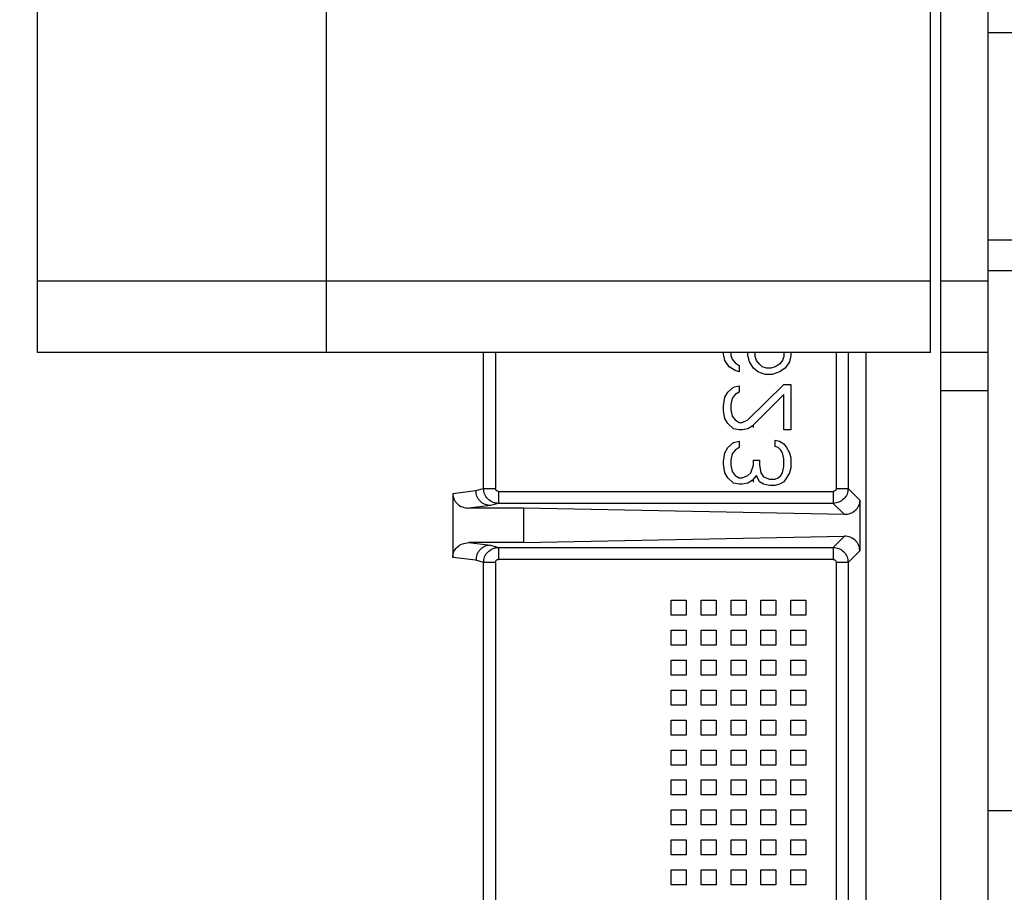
# Model space of a CAD drawing. Header units: inches. Extents: x 170 to 312, y 215 to 248.
# Tile 269 of 557: x 231.649 to 231.811, y 224.433 to 224.576. Entities that reach past the tile are written whole.
import ezdxf

# ---------------------------------------------------------------- set-up
doc = ezdxf.new("R2010")
doc.units = ezdxf.units.IN
doc.header["$LTSCALE"] = 0.25
doc.header["$MEASUREMENT"] = 0
doc.layers.add('ANNOTATIONS', color=1, linetype='Continuous')
doc.layers.add('STANDARD MOTOR RH', color=7, linetype='Continuous')
doc.styles.add('ARIAL', font='arial.ttf', dxfattribs={"height": 0.09375})
doc.dimstyles.new('STANDARD$0', dxfattribs={"dimtxt": 0.09375, "dimasz": 0.09375, "dimexe": 0.03125, "dimexo": 0.046875, "dimgap": 0.09, "dimtad": 0, "dimtih": 1, "dimtoh": 1, "dimdec": 4, "dimzin": 0, "dimdsep": 46, "dimtxsty": 'ARIAL', "dimcen": 0.09, "dimadec": 0, "dimazin": 0, "dimtfac": 1, "dimtdec": 4, "dimtofl": 0, "dimtmove": 0, "dimatfit": 1, "dimfxl": 1, "dimtolj": 1, "dimtzin": 0, "dimarcsym": 0})

# ---------------------------------------------------------------- blocks, each defined once
blk = doc.blocks.new('*D121')
at = {"layer": 'ANNOTATIONS', "color": 0, "lineweight": -2, "transparency": 16777216}
for p, q in [((230.84493, 223.58699), (230.84493, 225.15415)), ((231.93855, 224.58001), (231.93855, 225.15415)), ((230.93868, 225.1229), (231.10663, 225.1229)), ((231.8448, 225.1229), (231.67685, 225.1229))]:
    blk.add_line(p, q, dxfattribs=at)
at = {"layer": 'ANNOTATIONS', "color": 0, "transparency": 16777216}
for points in [[(230.93868, 225.13852), (230.93868, 225.10727), (230.84493, 225.1229)], [(231.8448, 225.13852), (231.8448, 225.10727), (231.93855, 225.1229)]]:
    blk.add_solid(points, dxfattribs=at)
at = {"layer": 'defpoints', "color": 0, "transparency": 16777216}
for p in [(230.84493, 225.1229), (231.93855, 224.53313), (230.84493, 223.54011)]:
    blk.add_point(p, dxfattribs=at)
at = {"layer": 'ANNOTATIONS', "color": 0, "transparency": 16777216, "insert": (231.39174, 225.1229), "char_height": 0.09375, "attachment_point": 5, "style": 'ARIAL'}
blk.add_mtext('\\A1;17 3/8"', dxfattribs=at)
blk = doc.blocks.new('*D135')
at = {"layer": 'ANNOTATIONS', "color": 0, "lineweight": -2, "transparency": 16777216}
for p, q in [((230.84494, 223.58699), (230.84494, 225.58786)), ((232.06831, 225.01326), (232.06831, 225.58786)), ((230.93869, 225.55661), (231.27553, 225.55661)), ((231.97456, 225.55661), (231.63772, 225.55661))]:
    blk.add_line(p, q, dxfattribs=at)
at = {"layer": 'ANNOTATIONS', "color": 0, "transparency": 16777216}
for points in [[(230.93869, 225.57224), (230.93869, 225.54099), (230.84494, 225.55661)], [(231.97456, 225.57224), (231.97456, 225.54099), (232.06831, 225.55661)]]:
    blk.add_solid(points, dxfattribs=at)
at = {"layer": 'defpoints', "color": 0, "transparency": 16777216}
for p in [(232.06831, 225.55661), (232.06831, 224.96638), (230.84494, 223.54011)]:
    blk.add_point(p, dxfattribs=at)
at = {"layer": 'ANNOTATIONS', "color": 0, "transparency": 16777216, "insert": (231.45662, 225.55661), "char_height": 0.09375, "attachment_point": 5, "style": 'ARIAL'}
blk.add_mtext('\\A1;20"', dxfattribs=at)

msp = doc.modelspace()

# ---------------------------------------------------------------- linework, layer by layer
at = {"layer": 'STANDARD MOTOR RH'}
for p, q in [((231.6518, 224.52167), (231.6518, 224.7198)), ((231.6993, 224.52167), (231.6993, 224.7198)), ((231.79855, 224.52167), (231.79855, 224.7198)), ((231.80802, 224.34345), (231.80802, 224.7198)), ((231.80021, 224.19058), (231.80021, 224.60317)), ((231.82185, 224.57417), (231.80802, 224.57417)), ((231.8348, 224.54008), (231.80802, 224.54008)), ((231.80802, 224.53511), (231.8348, 224.53511)), ((231.79855, 224.53339), (231.6518, 224.53339)), ((231.80802, 224.53339), (231.80021, 224.53339)), ((231.79855, 224.52167), (231.6518, 224.52167)), ((231.72508, 224.49932), (231.72508, 224.52167)), ((231.72705, 224.52167), (231.72705, 224.49932)), ((231.76453, 224.52138), (231.76453, 224.52167)), ((231.76476, 224.52034), (231.76453, 224.52138)), ((231.7657, 224.52167), (231.7657, 224.52117)), ((231.7657, 224.52117), (231.76594, 224.52055)), ((231.76594, 224.52055), (231.76641, 224.51993)), ((231.76853, 224.52117), (231.76853, 224.52167)), ((231.76877, 224.52014), (231.76853, 224.52117)), ((231.76971, 224.52097), (231.76971, 224.52167)), ((231.76994, 224.52034), (231.76971, 224.52097)), ((231.77442, 224.52097), (231.77419, 224.52034)), ((231.77442, 224.52167), (231.77442, 224.52097)), ((231.7756, 224.52117), (231.77536, 224.52014)), ((231.7756, 224.52167), (231.7756, 224.52117)), ((231.78304, 224.52167), (231.78304, 224.49932)), ((231.785, 224.52167), (231.785, 224.49932)), ((231.7879, 224.52167), (231.7879, 224.40774)), ((231.80802, 224.52167), (231.80021, 224.52167)), ((231.76547, 224.5193), (231.76476, 224.52034)), ((231.76641, 224.51868), (231.76547, 224.5193)), ((231.76641, 224.51993), (231.76712, 224.51951)), ((231.76712, 224.51951), (231.76712, 224.51847)), ((231.76947, 224.5191), (231.76877, 224.52014)), ((231.77018, 224.51847), (231.76947, 224.5191)), ((231.77042, 224.51972), (231.76994, 224.52034)), ((231.77089, 224.5193), (231.77042, 224.51972)), ((231.77159, 224.5191), (231.77089, 224.5193)), ((231.7723, 224.5191), (231.77159, 224.5191)), ((231.77301, 224.5193), (231.7723, 224.5191)), ((231.77371, 224.51972), (231.77301, 224.5193)), ((231.77419, 224.52034), (231.77371, 224.51972)), ((231.77466, 224.5191), (231.77371, 224.51847)), ((231.77536, 224.52014), (231.77466, 224.5191)), ((231.76712, 224.51847), (231.76641, 224.51868)), ((231.77136, 224.51806), (231.77018, 224.51847)), ((231.77254, 224.51806), (231.77136, 224.51806)), ((231.77371, 224.51847), (231.77254, 224.51806)), ((231.76523, 224.51515), (231.76618, 224.51598)), ((231.76618, 224.51598), (231.76712, 224.51619)), ((231.76712, 224.51619), (231.76712, 224.51515)), ((231.76853, 224.51059), (231.77442, 224.5164)), ((231.77442, 224.5164), (231.7756, 224.5164)), ((231.7756, 224.5164), (231.7756, 224.50892)), ((231.76453, 224.51287), (231.76476, 224.51432)), ((231.76476, 224.51432), (231.76523, 224.51515)), ((231.76594, 224.51411), (231.7657, 224.51308)), ((231.76641, 224.51474), (231.76594, 224.51411)), ((231.76712, 224.51515), (231.76641, 224.51474)), ((231.77442, 224.51474), (231.76924, 224.50955)), ((231.77442, 224.50892), (231.77442, 224.51474)), ((231.80021, 224.51542), (231.80802, 224.51542)), ((231.76453, 224.51204), (231.76453, 224.51287)), ((231.7657, 224.51308), (231.7657, 224.51225)), ((231.76476, 224.51079), (231.76453, 224.51204)), ((231.76523, 224.50996), (231.76476, 224.51079)), ((231.7657, 224.51225), (231.76594, 224.51121)), ((231.76594, 224.51121), (231.76641, 224.51059)), ((231.76618, 224.50913), (231.76523, 224.50996)), ((231.76712, 224.50892), (231.76618, 224.50913)), ((231.76641, 224.51059), (231.76712, 224.51017)), ((231.76712, 224.51017), (231.76759, 224.51017)), ((231.76759, 224.51017), (231.76853, 224.51059)), ((231.76853, 224.50913), (231.76759, 224.50892)), ((231.76924, 224.50955), (231.76853, 224.50913)), ((231.76945, 224.5093), (231.76945, 224.50976)), ((231.76759, 224.50892), (231.76712, 224.50892)), ((231.7756, 224.50892), (231.77442, 224.50892)), ((231.76476, 224.50519), (231.76523, 224.50602)), ((231.76523, 224.50602), (231.76618, 224.50685)), ((231.76618, 224.50685), (231.76712, 224.50706)), ((231.76712, 224.50602), (231.76641, 224.5056)), ((231.76712, 224.50706), (231.76712, 224.50602)), ((231.77301, 224.50726), (231.77371, 224.50706)), ((231.77301, 224.50623), (231.77301, 224.50726)), ((231.77348, 224.50602), (231.77301, 224.50623)), ((231.77395, 224.5056), (231.77348, 224.50602)), ((231.77371, 224.50706), (231.77442, 224.50664)), ((231.77442, 224.50664), (231.77489, 224.50602)), ((231.77489, 224.50602), (231.77536, 224.50519)), ((231.76453, 224.50373), (231.76476, 224.50519)), ((231.76594, 224.50498), (231.7657, 224.50394)), ((231.76641, 224.5056), (231.76594, 224.50498)), ((231.77419, 224.50519), (231.77395, 224.5056)), ((231.77442, 224.50415), (231.77419, 224.50519)), ((231.77536, 224.50519), (231.7756, 224.50436)), ((231.7756, 224.50436), (231.7756, 224.5027)), ((231.76453, 224.50332), (231.76453, 224.50373)), ((231.76476, 224.50187), (231.76453, 224.50332)), ((231.7657, 224.50394), (231.7657, 224.50311)), ((231.7657, 224.50311), (231.76594, 224.50207)), ((231.769, 224.50187), (231.76947, 224.50311)), ((231.76947, 224.50394), (231.77042, 224.50394)), ((231.76947, 224.50311), (231.76947, 224.50394)), ((231.77042, 224.50394), (231.77042, 224.50311)), ((231.77042, 224.50311), (231.77065, 224.50187)), ((231.77419, 224.50187), (231.77442, 224.5029)), ((231.77442, 224.5029), (231.77442, 224.50415)), ((231.7756, 224.5027), (231.77536, 224.50187)), ((231.76523, 224.50103), (231.76476, 224.50187)), ((231.76618, 224.5002), (231.76523, 224.50103)), ((231.76594, 224.50207), (231.76641, 224.50145)), ((231.76641, 224.50145), (231.76712, 224.50103)), ((231.76712, 224.50103), (231.76759, 224.50103)), ((231.76759, 224.50103), (231.76853, 224.50145)), ((231.76853, 224.50145), (231.769, 224.50187)), ((231.76994, 224.50145), (231.76924, 224.50062)), ((231.77042, 224.50041), (231.76994, 224.50145)), ((231.77065, 224.50187), (231.77112, 224.50124)), ((231.77112, 224.50124), (231.77207, 224.50083)), ((231.77301, 224.50083), (231.77348, 224.50103)), ((231.77348, 224.50103), (231.77395, 224.50145)), ((231.77395, 224.50145), (231.77419, 224.50187)), ((231.77489, 224.50103), (231.77442, 224.50041)), ((231.77536, 224.50187), (231.77489, 224.50103)), ((231.76712, 224.5), (231.76618, 224.5002)), ((231.76759, 224.5), (231.76712, 224.5)), ((231.76853, 224.5002), (231.76759, 224.5)), ((231.76924, 224.50062), (231.76853, 224.5002)), ((231.76945, 224.50037), (231.76945, 224.50087)), ((231.77112, 224.5), (231.77042, 224.50041)), ((231.77207, 224.49979), (231.77112, 224.5)), ((231.77207, 224.50083), (231.77301, 224.50083)), ((231.77301, 224.49979), (231.77207, 224.49979)), ((231.77371, 224.5), (231.77301, 224.49979)), ((231.77442, 224.50041), (231.77371, 224.5)), ((231.72003, 224.4985), (231.72383, 224.49895)), ((231.72003, 224.4985), (231.72003, 224.48798)), ((231.72383, 224.49895), (231.72508, 224.49932)), ((231.72508, 224.49932), (231.72705, 224.49932)), ((231.72754, 224.49883), (231.72754, 224.49686)), ((231.72754, 224.49883), (231.78255, 224.49883)), ((231.78304, 224.49932), (231.785, 224.49932)), ((231.785, 224.49932), (231.78691, 224.49741)), ((231.72624, 224.49649), (231.72265, 224.49607)), ((231.72754, 224.49686), (231.72624, 224.49649)), ((231.78255, 224.49686), (231.72754, 224.49686)), ((231.78255, 224.49686), (231.7844, 224.49501)), ((231.78691, 224.49741), (231.78691, 224.48906)), ((231.73166, 224.49607), (231.72265, 224.49607)), ((231.73166, 224.49607), (231.73166, 224.49041)), ((231.7844, 224.49501), (231.73166, 224.49607)), ((231.73166, 224.49041), (231.7844, 224.49147)), ((231.7844, 224.49147), (231.78255, 224.48961)), ((231.73166, 224.49041), (231.72265, 224.49041)), ((231.72265, 224.49041), (231.72624, 224.48998)), ((231.72624, 224.48998), (231.72754, 224.48961)), ((231.72754, 224.48961), (231.78255, 224.48961)), ((231.72754, 224.48961), (231.72754, 224.48765)), ((231.78691, 224.48906), (231.785, 224.48715)), ((231.72383, 224.48752), (231.72003, 224.48798)), ((231.72508, 224.48715), (231.72383, 224.48752)), ((231.72508, 224.40956), (231.72508, 224.48715)), ((231.72705, 224.48715), (231.72508, 224.48715)), ((231.72705, 224.48715), (231.72706, 224.41008)), ((231.78255, 224.48765), (231.72754, 224.48765)), ((231.785, 224.48715), (231.78304, 224.48715)), ((231.78304, 224.48715), (231.78304, 224.41759)), ((231.785, 224.48715), (231.785, 224.41759)), ((231.75591, 224.48093), (231.75837, 224.48093)), ((231.75591, 224.47847), (231.75591, 224.48093)), ((231.75837, 224.48093), (231.75837, 224.47847)), ((231.76084, 224.48093), (231.7633, 224.48093)), ((231.76084, 224.47847), (231.76084, 224.48093)), ((231.7633, 224.48093), (231.7633, 224.47847)), ((231.76576, 224.48093), (231.76822, 224.48093)), ((231.76576, 224.47847), (231.76576, 224.48093)), ((231.76822, 224.48093), (231.76822, 224.47847)), ((231.77068, 224.48093), (231.77314, 224.48093)), ((231.77068, 224.47847), (231.77068, 224.48093)), ((231.77314, 224.48093), (231.77314, 224.47847)), ((231.7756, 224.47847), (231.7756, 224.48093)), ((231.7756, 224.48093), (231.77806, 224.48093)), ((231.77806, 224.48093), (231.77806, 224.47847)), ((231.75837, 224.47847), (231.75591, 224.47847)), ((231.7633, 224.47847), (231.76084, 224.47847)), ((231.76822, 224.47847), (231.76576, 224.47847)), ((231.77314, 224.47847), (231.77068, 224.47847)), ((231.77806, 224.47847), (231.7756, 224.47847)), ((231.75591, 224.47601), (231.75837, 224.47601)), ((231.75591, 224.47355), (231.75591, 224.47601)), ((231.75837, 224.47601), (231.75837, 224.47355)), ((231.76084, 224.47601), (231.7633, 224.47601)), ((231.76084, 224.47355), (231.76084, 224.47601)), ((231.7633, 224.47601), (231.7633, 224.47355)), ((231.76576, 224.47601), (231.76822, 224.47601)), ((231.76576, 224.47355), (231.76576, 224.47601)), ((231.76822, 224.47601), (231.76822, 224.47355)), ((231.77068, 224.47601), (231.77314, 224.47601)), ((231.77068, 224.47355), (231.77068, 224.47601)), ((231.77314, 224.47601), (231.77314, 224.47355)), ((231.7756, 224.47355), (231.7756, 224.47601)), ((231.7756, 224.47601), (231.77806, 224.47601)), ((231.77806, 224.47601), (231.77806, 224.47355)), ((231.75837, 224.47355), (231.75591, 224.47355)), ((231.7633, 224.47355), (231.76084, 224.47355)), ((231.76822, 224.47355), (231.76576, 224.47355)), ((231.77314, 224.47355), (231.77068, 224.47355)), ((231.77806, 224.47355), (231.7756, 224.47355)), ((231.75591, 224.47109), (231.75837, 224.47109)), ((231.75591, 224.46863), (231.75591, 224.47109)), ((231.75837, 224.47109), (231.75837, 224.46863)), ((231.76084, 224.46863), (231.76084, 224.47109)), ((231.76084, 224.47109), (231.7633, 224.47109)), ((231.7633, 224.47109), (231.7633, 224.46863)), ((231.76576, 224.47109), (231.76822, 224.47109)), ((231.76576, 224.46863), (231.76576, 224.47109)), ((231.76822, 224.47109), (231.76822, 224.46863)), ((231.77068, 224.46863), (231.77068, 224.47109)), ((231.77068, 224.47109), (231.77314, 224.47109)), ((231.77314, 224.47109), (231.77314, 224.46863)), ((231.7756, 224.47109), (231.77806, 224.47109)), ((231.7756, 224.46863), (231.7756, 224.47109)), ((231.77806, 224.47109), (231.77806, 224.46863)), ((231.75837, 224.46863), (231.75591, 224.46863)), ((231.7633, 224.46863), (231.76084, 224.46863)), ((231.76822, 224.46863), (231.76576, 224.46863)), ((231.77314, 224.46863), (231.77068, 224.46863)), ((231.77806, 224.46863), (231.7756, 224.46863)), ((231.75591, 224.46617), (231.75837, 224.46617)), ((231.75591, 224.46371), (231.75591, 224.46617)), ((231.75837, 224.46617), (231.75837, 224.46371)), ((231.76084, 224.46617), (231.7633, 224.46617)), ((231.76084, 224.46371), (231.76084, 224.46617)), ((231.7633, 224.46617), (231.7633, 224.46371)), ((231.76576, 224.46617), (231.76822, 224.46617)), ((231.76576, 224.46371), (231.76576, 224.46617)), ((231.76822, 224.46617), (231.76822, 224.46371)), ((231.77068, 224.46617), (231.77314, 224.46617)), ((231.77068, 224.46371), (231.77068, 224.46617)), ((231.77314, 224.46617), (231.77314, 224.46371)), ((231.7756, 224.46617), (231.77806, 224.46617)), ((231.7756, 224.46371), (231.7756, 224.46617)), ((231.77806, 224.46617), (231.77806, 224.46371)), ((231.75837, 224.46371), (231.75591, 224.46371)), ((231.7633, 224.46371), (231.76084, 224.46371)), ((231.76822, 224.46371), (231.76576, 224.46371)), ((231.77314, 224.46371), (231.77068, 224.46371)), ((231.77806, 224.46371), (231.7756, 224.46371)), ((231.75591, 224.45879), (231.75591, 224.46125)), ((231.75591, 224.46125), (231.75837, 224.46125)), ((231.75837, 224.46125), (231.75837, 224.45879)), ((231.76084, 224.46125), (231.7633, 224.46125)), ((231.76084, 224.45879), (231.76084, 224.46125)), ((231.7633, 224.46125), (231.7633, 224.45879)), ((231.76576, 224.46125), (231.76822, 224.46125)), ((231.76576, 224.45879), (231.76576, 224.46125)), ((231.76822, 224.46125), (231.76822, 224.45879)), ((231.77068, 224.46125), (231.77314, 224.46125)), ((231.77068, 224.45879), (231.77068, 224.46125)), ((231.77314, 224.46125), (231.77314, 224.45879)), ((231.7756, 224.45879), (231.7756, 224.46125)), ((231.7756, 224.46125), (231.77806, 224.46125)), ((231.77806, 224.46125), (231.77806, 224.45879)), ((231.75837, 224.45879), (231.75591, 224.45879)), ((231.7633, 224.45879), (231.76084, 224.45879)), ((231.76822, 224.45879), (231.76576, 224.45879)), ((231.77314, 224.45879), (231.77068, 224.45879)), ((231.77806, 224.45879), (231.7756, 224.45879)), ((231.75591, 224.45633), (231.75837, 224.45633)), ((231.75591, 224.45387), (231.75591, 224.45633)), ((231.75837, 224.45633), (231.75837, 224.45387)), ((231.76084, 224.45633), (231.7633, 224.45633)), ((231.76084, 224.45387), (231.76084, 224.45633)), ((231.7633, 224.45633), (231.7633, 224.45387)), ((231.76576, 224.45633), (231.76822, 224.45633)), ((231.76576, 224.45387), (231.76576, 224.45633)), ((231.76822, 224.45633), (231.76822, 224.45387)), ((231.77068, 224.45633), (231.77314, 224.45633)), ((231.77068, 224.45387), (231.77068, 224.45633)), ((231.77314, 224.45633), (231.77314, 224.45387)), ((231.7756, 224.45633), (231.77806, 224.45633)), ((231.7756, 224.45387), (231.7756, 224.45633)), ((231.77806, 224.45633), (231.77806, 224.45387)), ((231.75837, 224.45387), (231.75591, 224.45387)), ((231.7633, 224.45387), (231.76084, 224.45387)), ((231.76822, 224.45387), (231.76576, 224.45387)), ((231.77314, 224.45387), (231.77068, 224.45387)), ((231.77806, 224.45387), (231.7756, 224.45387)), ((231.75591, 224.45141), (231.75837, 224.45141)), ((231.75591, 224.44895), (231.75591, 224.45141)), ((231.75837, 224.45141), (231.75837, 224.44895)), ((231.76084, 224.45141), (231.7633, 224.45141)), ((231.76084, 224.44895), (231.76084, 224.45141)), ((231.7633, 224.45141), (231.7633, 224.44895)), ((231.76576, 224.44895), (231.76576, 224.45141)), ((231.76576, 224.45141), (231.76822, 224.45141)), ((231.76822, 224.45141), (231.76822, 224.44895)), ((231.77068, 224.44895), (231.77068, 224.45141)), ((231.77068, 224.45141), (231.77314, 224.45141)), ((231.77314, 224.45141), (231.77314, 224.44895)), ((231.7756, 224.44895), (231.7756, 224.45141)), ((231.7756, 224.45141), (231.77806, 224.45141)), ((231.77806, 224.45141), (231.77806, 224.44895)), ((231.75837, 224.44895), (231.75591, 224.44895)), ((231.7633, 224.44895), (231.76084, 224.44895)), ((231.76822, 224.44895), (231.76576, 224.44895)), ((231.77314, 224.44895), (231.77068, 224.44895)), ((231.77806, 224.44895), (231.7756, 224.44895)), ((231.75591, 224.44649), (231.75837, 224.44649)), ((231.75591, 224.44403), (231.75591, 224.44649)), ((231.75837, 224.44649), (231.75837, 224.44403)), ((231.76084, 224.44649), (231.7633, 224.44649)), ((231.76084, 224.44403), (231.76084, 224.44649)), ((231.7633, 224.44649), (231.7633, 224.44403)), ((231.76576, 224.44403), (231.76576, 224.44649)), ((231.76576, 224.44649), (231.76822, 224.44649)), ((231.76822, 224.44649), (231.76822, 224.44403)), ((231.77068, 224.44403), (231.77068, 224.44649)), ((231.77068, 224.44649), (231.77314, 224.44649)), ((231.77314, 224.44649), (231.77314, 224.44403)), ((231.7756, 224.44649), (231.77806, 224.44649)), ((231.7756, 224.44403), (231.7756, 224.44649)), ((231.77806, 224.44649), (231.77806, 224.44403)), ((231.8348, 224.44636), (231.80802, 224.44636)), ((231.75837, 224.44403), (231.75591, 224.44403)), ((231.7633, 224.44403), (231.76084, 224.44403)), ((231.76822, 224.44403), (231.76576, 224.44403)), ((231.77314, 224.44403), (231.77068, 224.44403)), ((231.77806, 224.44403), (231.7756, 224.44403)), ((231.75591, 224.44156), (231.75837, 224.44156)), ((231.75591, 224.4391), (231.75591, 224.44156)), ((231.75837, 224.44156), (231.75837, 224.4391)), ((231.76084, 224.4391), (231.76084, 224.44156)), ((231.76084, 224.44156), (231.7633, 224.44156)), ((231.7633, 224.44156), (231.7633, 224.4391)), ((231.76576, 224.4391), (231.76576, 224.44156)), ((231.76576, 224.44156), (231.76822, 224.44156)), ((231.76822, 224.44156), (231.76822, 224.4391)), ((231.77068, 224.4391), (231.77068, 224.44156)), ((231.77068, 224.44156), (231.77314, 224.44156)), ((231.77314, 224.44156), (231.77314, 224.4391)), ((231.7756, 224.4391), (231.7756, 224.44156)), ((231.7756, 224.44156), (231.77806, 224.44156)), ((231.77806, 224.44156), (231.77806, 224.4391)), ((231.75837, 224.4391), (231.75591, 224.4391)), ((231.7633, 224.4391), (231.76084, 224.4391)), ((231.76822, 224.4391), (231.76576, 224.4391)), ((231.77314, 224.4391), (231.77068, 224.4391)), ((231.77806, 224.4391), (231.7756, 224.4391)), ((231.75591, 224.43418), (231.75591, 224.43664)), ((231.75591, 224.43664), (231.75837, 224.43664)), ((231.75837, 224.43664), (231.75837, 224.43418)), ((231.76084, 224.43418), (231.76084, 224.43664)), ((231.76084, 224.43664), (231.7633, 224.43664)), ((231.7633, 224.43664), (231.7633, 224.43418)), ((231.76576, 224.43664), (231.76822, 224.43664)), ((231.76576, 224.43418), (231.76576, 224.43664)), ((231.76822, 224.43664), (231.76822, 224.43418)), ((231.77068, 224.43664), (231.77314, 224.43664)), ((231.77068, 224.43418), (231.77068, 224.43664)), ((231.77314, 224.43664), (231.77314, 224.43418)), ((231.7756, 224.43418), (231.7756, 224.43664)), ((231.7756, 224.43664), (231.77806, 224.43664)), ((231.77806, 224.43664), (231.77806, 224.43418)), ((231.75837, 224.43418), (231.75591, 224.43418)), ((231.7633, 224.43418), (231.76084, 224.43418)), ((231.76822, 224.43418), (231.76576, 224.43418)), ((231.77314, 224.43418), (231.77068, 224.43418)), ((231.77806, 224.43418), (231.7756, 224.43418))]:
    msp.add_line(p, q, dxfattribs=at)
for points, knots in [([(231.72003, 224.4985), (231.72004, 224.49834), (231.72006, 224.49804), (231.72025, 224.49743), (231.72073, 224.49676), (231.7216, 224.49618), (231.7223, 224.49611), (231.72265, 224.49607)], [0, 0, 0, 0, 0.117083, 0.234528, 0.47646, 0.7323, 1, 1, 1, 1]), ([(231.72624, 224.49649), (231.72594, 224.49653), (231.72547, 224.49658), (231.72491, 224.49689), (231.72453, 224.49721), (231.72422, 224.4976), (231.72391, 224.49817), (231.72386, 224.49864), (231.72383, 224.49895)], [0, 0, 0, 0, 0.2397534, 0.3686587, 0.5002424, 0.6318197, 0.7606451, 1, 1, 1, 1]), ([(231.72754, 224.49686), (231.72738, 224.49687), (231.72705, 224.49689), (231.72642, 224.4971), (231.72574, 224.49756), (231.72519, 224.49838), (231.72512, 224.49901), (231.72508, 224.49932)], [0, 0, 0, 0, 0.12977, 0.258298, 0.510374, 0.757607, 1, 1, 1, 1]), ([(231.72754, 224.49883), (231.72748, 224.49884), (231.72735, 224.49885), (231.72719, 224.49897), (231.72707, 224.49913), (231.72706, 224.49926), (231.72705, 224.49932)], [0, 0, 0, 0, 0.250858, 0.499756, 0.747287, 1, 1, 1, 1]), ([(231.785, 224.49932), (231.78497, 224.499), (231.78489, 224.49836), (231.78432, 224.49754), (231.78351, 224.49697), (231.78287, 224.4969), (231.78255, 224.49686)], [0, 0, 0, 0, 0.249967, 0.50006, 0.750063, 1, 1, 1, 1]), ([(231.78304, 224.49932), (231.78303, 224.49926), (231.78302, 224.49913), (231.7829, 224.49897), (231.78274, 224.49885), (231.78261, 224.49884), (231.78255, 224.49883)], [0, 0, 0, 0, 0.250528, 0.5, 0.747598, 1, 1, 1, 1]), ([(231.78255, 224.49883), (231.78255, 224.49858), (231.78255, 224.49807), (231.78255, 224.49743), (231.78255, 224.49697), (231.78255, 224.4969), (231.78255, 224.49686)], [0, 0, 0, 0, 0.249998, 0.500079, 0.750317, 1, 1, 1, 1]), ([(231.78691, 224.49741), (231.7869, 224.49726), (231.78688, 224.49694), (231.78674, 224.49648), (231.78651, 224.49605), (231.78608, 224.49555), (231.78536, 224.49509), (231.78473, 224.49503), (231.7844, 224.49501)], [0, 0, 0, 0, 0.111545, 0.226746, 0.34727, 0.474374, 0.73132, 1, 1, 1, 1]), ([(231.78691, 224.48906), (231.7869, 224.48922), (231.78688, 224.48953), (231.78674, 224.49), (231.7865, 224.49043), (231.78607, 224.49093), (231.78536, 224.49138), (231.78473, 224.49144), (231.7844, 224.49147)], [0, 0, 0, 0, 0.112665, 0.226772, 0.348783, 0.474409, 0.731338, 1, 1, 1, 1]), ([(231.72003, 224.48798), (231.72004, 224.48813), (231.72006, 224.48844), (231.72025, 224.48904), (231.72073, 224.48972), (231.7216, 224.49029), (231.7223, 224.49037), (231.72265, 224.49041)], [0, 0, 0, 0, 0.11723, 0.234533, 0.476463, 0.732301, 1, 1, 1, 1]), ([(231.72624, 224.48998), (231.72594, 224.48995), (231.72547, 224.4899), (231.72491, 224.48959), (231.72453, 224.48927), (231.72422, 224.48888), (231.72391, 224.48831), (231.72386, 224.48783), (231.72383, 224.48752)], [0, 0, 0, 0, 0.2395476, 0.368414, 0.5000065, 0.6314947, 0.7603406, 1, 1, 1, 1]), ([(231.72508, 224.48715), (231.72512, 224.48747), (231.72519, 224.4881), (231.72574, 224.48891), (231.72642, 224.48938), (231.72705, 224.48958), (231.72738, 224.4896), (231.72754, 224.48961)], [0, 0, 0, 0, 0.242393, 0.489626, 0.741702, 0.87023, 1, 1, 1, 1]), ([(231.78255, 224.48961), (231.78287, 224.48958), (231.78351, 224.4895), (231.78432, 224.48893), (231.78489, 224.48812), (231.78497, 224.48748), (231.785, 224.48715)], [0, 0, 0, 0, 0.249937, 0.49994, 0.750033, 1, 1, 1, 1]), ([(231.78255, 224.48961), (231.78255, 224.48958), (231.78255, 224.4895), (231.78255, 224.48904), (231.78255, 224.4884), (231.78255, 224.4879), (231.78255, 224.48765)], [0, 0, 0, 0, 0.249683, 0.499921, 0.750002, 1, 1, 1, 1]), ([(231.72705, 224.48715), (231.72706, 224.48722), (231.72707, 224.48735), (231.72719, 224.48751), (231.72735, 224.48763), (231.72748, 224.48764), (231.72754, 224.48765)], [0, 0, 0, 0, 0.250491, 0.499944, 0.747523, 1, 1, 1, 1]), ([(231.78255, 224.48765), (231.78261, 224.48764), (231.78274, 224.48762), (231.7829, 224.48751), (231.78302, 224.48735), (231.78303, 224.48722), (231.78304, 224.48715)], [0, 0, 0, 0, 0.2508129, 0.4997587, 0.7479692, 1, 1, 1, 1])]:
    msp.add_open_spline(points, degree=3, knots=knots, dxfattribs=at)

# ---------------------------------------------------------------- dimensions: what is measured, and where the dimension line sits
at = {"layer": 'ANNOTATIONS'}
dim = msp.add_linear_dim(base=(232.06831, 225.55661), p1=(230.84494, 223.54011), p2=(232.06831, 224.96638), angle=180, text='20"', dimstyle='STANDARD$0', dxfattribs=at)
dim.commit()
dim.dimension.update_dxf_attribs({"geometry": '*D135', "text_midpoint": (231.45662, 225.55661), "dimtype": 160})
dim = msp.add_linear_dim(base=(230.84493, 225.1229), p1=(231.93855, 224.53313), p2=(230.84493, 223.54011), text='17 3/8"', dimstyle='STANDARD$0', dxfattribs=at)
dim.commit()
dim.dimension.update_dxf_attribs({"geometry": '*D121', "text_midpoint": (231.39174, 225.1229), "dimtype": 160})

doc.saveas('drawing.dxf')
